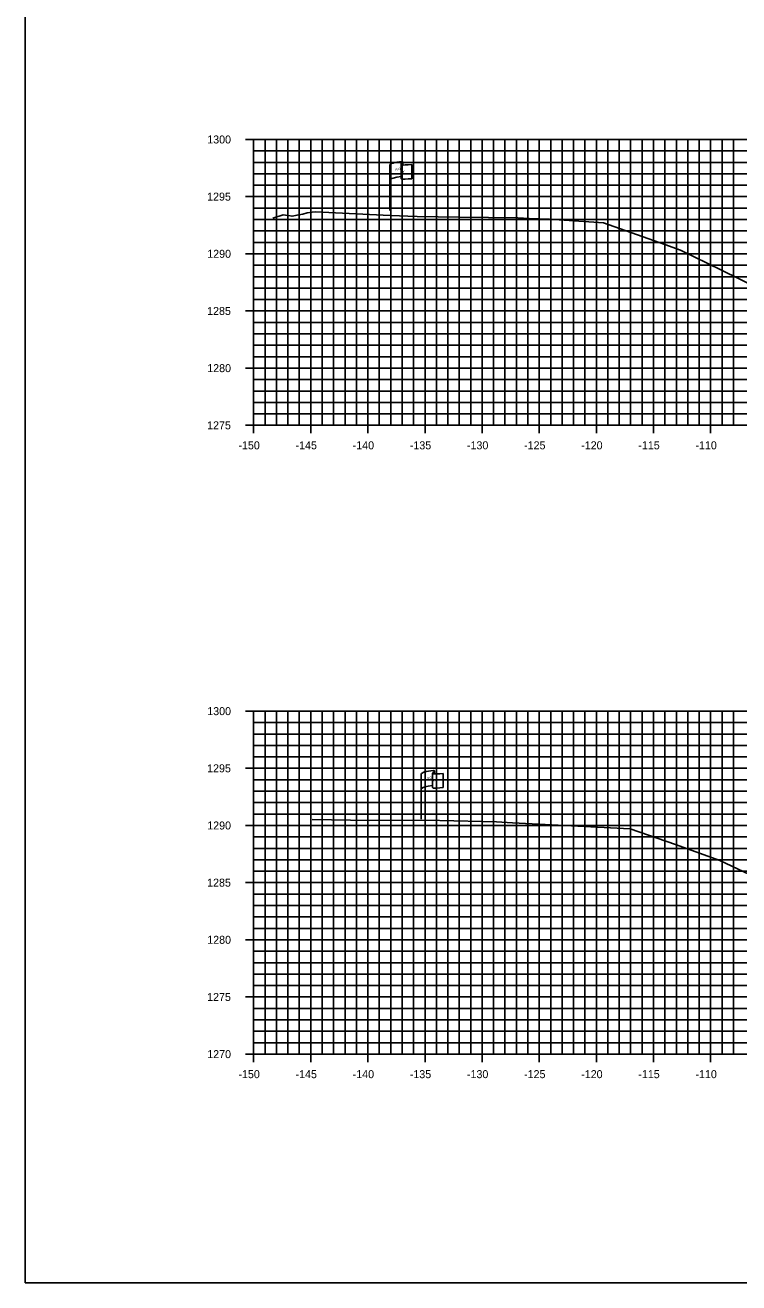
# Model space of a CAD drawing. Extents: x 674939 to 678919, y 750652 to 765176.
# Drawn here: x 678578.5 to 678641, y 763806.3 to 763916.3 of the extents above; entities that cross this region are included whole.
import ezdxf

# ---------------------------------------------------------------- set-up
doc = ezdxf.new("R2010")
doc.units = 0
for name, color, linetype in [('R_Axis', 7, 'Continuous'), ('R_Axis Annot', 7, 'Continuous'), ('R_Exist Surface', 7, 'Continuous'), ('R_Grid', 7, 'Continuous'), ('R_No Plot', 7, 'Continuous'), ('S_EXIST_ROW', 7, 'Continuous')]:
    doc.layers.add(name, color=color, linetype=linetype)

msp = doc.modelspace()

# ---------------------------------------------------------------- linework, layer by layer
at = {"layer": 'R_Axis'}
for p, q in [((678597.83, 763906.29), (678599.23, 763906.29)), ((678598.53, 763881.29), (678598.53, 763906.29)), ((678598.53, 763905.29), (678598.88, 763905.29)), ((678598.53, 763904.29), (678598.88, 763904.29)), ((678598.53, 763903.29), (678598.88, 763903.29)), ((678598.53, 763902.29), (678598.88, 763902.29)), ((678597.83, 763901.29), (678599.23, 763901.29)), ((678598.53, 763900.29), (678598.88, 763900.29)), ((678598.53, 763899.29), (678598.88, 763899.29)), ((678598.53, 763898.29), (678598.88, 763898.29)), ((678598.53, 763897.29), (678598.88, 763897.29)), ((678597.83, 763896.29), (678599.23, 763896.29)), ((678598.53, 763895.29), (678598.88, 763895.29)), ((678598.53, 763894.29), (678598.88, 763894.29)), ((678598.53, 763893.29), (678598.88, 763893.29)), ((678598.53, 763892.29), (678598.88, 763892.29)), ((678597.83, 763891.29), (678599.23, 763891.29)), ((678598.53, 763890.29), (678598.88, 763890.29)), ((678598.53, 763889.29), (678598.88, 763889.29)), ((678598.53, 763888.29), (678598.88, 763888.29)), ((678597.83, 763886.29), (678599.23, 763886.29)), ((678598.53, 763887.29), (678598.88, 763887.29)), ((678598.53, 763885.29), (678598.88, 763885.29)), ((678598.53, 763884.29), (678598.88, 763884.29)), ((678598.53, 763883.29), (678598.88, 763883.29)), ((678598.53, 763882.29), (678598.88, 763882.29)), ((678598.53, 763880.59), (678598.53, 763881.99)), ((678603.53, 763880.59), (678603.53, 763881.99)), ((678608.53, 763880.59), (678608.53, 763881.99)), ((678613.53, 763880.59), (678613.53, 763881.99)), ((678618.53, 763880.59), (678618.53, 763881.99)), ((678623.53, 763880.59), (678623.53, 763881.99)), ((678628.53, 763880.59), (678628.53, 763881.99)), ((678633.53, 763880.59), (678633.53, 763881.99)), ((678638.53, 763880.59), (678638.53, 763881.99)), ((678597.83, 763881.29), (678599.23, 763881.29)), ((678598.53, 763881.29), (678898.53, 763881.29)), ((678597.83, 763856.29), (678599.23, 763856.29)), ((678598.53, 763826.29), (678598.53, 763856.29)), ((678598.53, 763855.29), (678598.88, 763855.29)), ((678598.53, 763854.29), (678598.88, 763854.29)), ((678598.53, 763853.29), (678598.88, 763853.29)), ((678598.53, 763852.29), (678598.88, 763852.29)), ((678597.83, 763851.29), (678599.23, 763851.29)), ((678598.53, 763850.29), (678598.88, 763850.29)), ((678598.53, 763849.29), (678598.88, 763849.29)), ((678598.53, 763848.29), (678598.88, 763848.29)), ((678598.53, 763847.29), (678598.88, 763847.29)), ((678597.83, 763846.29), (678599.23, 763846.29)), ((678598.53, 763845.29), (678598.88, 763845.29)), ((678598.53, 763844.29), (678598.88, 763844.29)), ((678598.53, 763843.29), (678598.88, 763843.29)), ((678598.53, 763842.29), (678598.88, 763842.29)), ((678597.83, 763841.29), (678599.23, 763841.29)), ((678598.53, 763840.29), (678598.88, 763840.29)), ((678598.53, 763839.29), (678598.88, 763839.29)), ((678598.53, 763838.29), (678598.88, 763838.29)), ((678598.53, 763837.29), (678598.88, 763837.29)), ((678597.83, 763836.29), (678599.23, 763836.29)), ((678598.53, 763835.29), (678598.88, 763835.29)), ((678598.53, 763834.29), (678598.88, 763834.29)), ((678598.53, 763833.29), (678598.88, 763833.29)), ((678597.83, 763831.29), (678599.23, 763831.29)), ((678598.53, 763832.29), (678598.88, 763832.29)), ((678598.53, 763830.29), (678598.88, 763830.29)), ((678598.53, 763829.29), (678598.88, 763829.29)), ((678598.53, 763828.29), (678598.88, 763828.29)), ((678598.53, 763827.29), (678598.88, 763827.29)), ((678598.53, 763825.59), (678598.53, 763826.99)), ((678603.53, 763825.59), (678603.53, 763826.99)), ((678608.53, 763825.59), (678608.53, 763826.99)), ((678613.53, 763825.59), (678613.53, 763826.99)), ((678618.53, 763825.59), (678618.53, 763826.99)), ((678623.53, 763825.59), (678623.53, 763826.99)), ((678628.53, 763825.59), (678628.53, 763826.99)), ((678633.53, 763825.59), (678633.53, 763826.99)), ((678638.53, 763825.59), (678638.53, 763826.99)), ((678597.83, 763826.29), (678599.23, 763826.29)), ((678598.53, 763826.29), (678898.53, 763826.29))]:
    msp.add_line(p, q, dxfattribs=at)
at = {"layer": 'R_Exist Surface'}
for points in [[(678600.22, 763899.41), (678601.11, 763899.69), (678601.31, 763899.67), (678601.57, 763899.63), (678601.89, 763899.57), (678602.33, 763899.68), (678602.83, 763899.77), (678603.22, 763899.87), (678603.66, 763899.93), (678603.91, 763899.97), (678609.86, 763899.66), (678612.04, 763899.57), (678612.85, 763899.55), (678616.53, 763899.5), (678621.65, 763899.43), (678622.66, 763899.39), (678624.42, 763899.31), (678629.16, 763898.99), (678634.53, 763897.1), (678635.89, 763896.6), (678639.48, 763894.86), (678652.07, 763888.69)], [(678603.66, 763846.81), (678608.7, 763846.74), (678613.56, 763846.76), (678618.52, 763846.65), (678619.8, 763846.62), (678621.19, 763846.53), (678631.48, 763846), (678635.45, 763844.62), (678639.32, 763843.23), (678641.93, 763842)]]:
    msp.add_lwpolyline(points, dxfattribs=at)
at = {"layer": 'R_Grid'}
for p, q in [((678598.53, 763906.29), (678898.53, 763906.29)), ((678598.53, 763881.29), (678598.53, 763906.29)), ((678599.53, 763881.29), (678599.53, 763906.29)), ((678600.53, 763881.29), (678600.53, 763906.29)), ((678601.53, 763881.29), (678601.53, 763906.29)), ((678602.53, 763881.29), (678602.53, 763906.29)), ((678603.53, 763881.29), (678603.53, 763906.29)), ((678604.53, 763881.29), (678604.53, 763906.29)), ((678605.53, 763881.29), (678605.53, 763906.29)), ((678606.53, 763881.29), (678606.53, 763906.29)), ((678607.53, 763881.29), (678607.53, 763906.29)), ((678608.53, 763881.29), (678608.53, 763906.29)), ((678609.53, 763881.29), (678609.53, 763906.29)), ((678610.53, 763881.29), (678610.53, 763906.29)), ((678611.53, 763881.29), (678611.53, 763906.29)), ((678612.53, 763881.29), (678612.53, 763906.29)), ((678613.53, 763881.29), (678613.53, 763906.29)), ((678614.53, 763881.29), (678614.53, 763906.29)), ((678615.53, 763881.29), (678615.53, 763906.29)), ((678616.53, 763881.29), (678616.53, 763906.29)), ((678617.53, 763881.29), (678617.53, 763906.29)), ((678618.53, 763881.29), (678618.53, 763906.29)), ((678619.53, 763881.29), (678619.53, 763906.29)), ((678620.53, 763881.29), (678620.53, 763906.29)), ((678621.53, 763881.29), (678621.53, 763906.29)), ((678622.53, 763881.29), (678622.53, 763906.29)), ((678623.53, 763881.29), (678623.53, 763906.29)), ((678624.53, 763881.29), (678624.53, 763906.29)), ((678625.53, 763881.29), (678625.53, 763906.29)), ((678626.53, 763881.29), (678626.53, 763906.29)), ((678627.53, 763881.29), (678627.53, 763906.29)), ((678628.53, 763881.29), (678628.53, 763906.29)), ((678629.53, 763881.29), (678629.53, 763906.29)), ((678630.53, 763881.29), (678630.53, 763906.29)), ((678631.53, 763881.29), (678631.53, 763906.29)), ((678632.53, 763881.29), (678632.53, 763906.29)), ((678633.53, 763881.29), (678633.53, 763906.29)), ((678634.53, 763881.29), (678634.53, 763906.29)), ((678635.53, 763881.29), (678635.53, 763906.29)), ((678636.53, 763881.29), (678636.53, 763906.29)), ((678637.53, 763881.29), (678637.53, 763906.29)), ((678638.53, 763881.29), (678638.53, 763906.29)), ((678639.53, 763881.29), (678639.53, 763906.29)), ((678640.53, 763881.29), (678640.53, 763906.29)), ((678598.53, 763905.29), (678898.53, 763905.29)), ((678598.53, 763904.29), (678898.53, 763904.29)), ((678598.53, 763903.29), (678898.53, 763903.29)), ((678598.53, 763902.29), (678898.53, 763902.29)), ((678598.53, 763901.29), (678898.53, 763901.29)), ((678598.53, 763900.29), (678898.53, 763900.29)), ((678598.53, 763899.29), (678898.53, 763899.29)), ((678598.53, 763898.29), (678898.53, 763898.29)), ((678598.53, 763897.29), (678898.53, 763897.29)), ((678598.53, 763896.29), (678898.53, 763896.29)), ((678598.53, 763895.29), (678898.53, 763895.29)), ((678598.53, 763894.29), (678898.53, 763894.29)), ((678598.53, 763893.29), (678898.53, 763893.29)), ((678598.53, 763892.29), (678898.53, 763892.29)), ((678598.53, 763891.29), (678898.53, 763891.29)), ((678598.53, 763890.29), (678898.53, 763890.29)), ((678598.53, 763889.29), (678898.53, 763889.29)), ((678598.53, 763888.29), (678898.53, 763888.29)), ((678598.53, 763887.29), (678898.53, 763887.29)), ((678598.53, 763886.29), (678898.53, 763886.29)), ((678598.53, 763885.29), (678898.53, 763885.29)), ((678598.53, 763884.29), (678898.53, 763884.29)), ((678598.53, 763883.29), (678898.53, 763883.29)), ((678598.53, 763882.29), (678898.53, 763882.29)), ((678598.53, 763881.29), (678898.53, 763881.29)), ((678598.53, 763856.29), (678898.53, 763856.29)), ((678598.53, 763826.29), (678598.53, 763856.29)), ((678599.53, 763826.29), (678599.53, 763856.29)), ((678600.53, 763826.29), (678600.53, 763856.29)), ((678601.53, 763826.29), (678601.53, 763856.29)), ((678602.53, 763826.29), (678602.53, 763856.29)), ((678603.53, 763826.29), (678603.53, 763856.29)), ((678604.53, 763826.29), (678604.53, 763856.29)), ((678605.53, 763826.29), (678605.53, 763856.29)), ((678606.53, 763826.29), (678606.53, 763856.29)), ((678607.53, 763826.29), (678607.53, 763856.29)), ((678608.53, 763826.29), (678608.53, 763856.29)), ((678609.53, 763826.29), (678609.53, 763856.29)), ((678610.53, 763826.29), (678610.53, 763856.29)), ((678611.53, 763826.29), (678611.53, 763856.29)), ((678612.53, 763826.29), (678612.53, 763856.29)), ((678613.53, 763826.29), (678613.53, 763856.29)), ((678614.53, 763826.29), (678614.53, 763856.29)), ((678615.53, 763826.29), (678615.53, 763856.29)), ((678616.53, 763826.29), (678616.53, 763856.29)), ((678617.53, 763826.29), (678617.53, 763856.29)), ((678618.53, 763826.29), (678618.53, 763856.29)), ((678619.53, 763826.29), (678619.53, 763856.29)), ((678620.53, 763826.29), (678620.53, 763856.29)), ((678621.53, 763826.29), (678621.53, 763856.29)), ((678622.53, 763826.29), (678622.53, 763856.29)), ((678623.53, 763826.29), (678623.53, 763856.29)), ((678624.53, 763826.29), (678624.53, 763856.29)), ((678625.53, 763826.29), (678625.53, 763856.29)), ((678626.53, 763826.29), (678626.53, 763856.29)), ((678627.53, 763826.29), (678627.53, 763856.29)), ((678628.53, 763826.29), (678628.53, 763856.29)), ((678629.53, 763826.29), (678629.53, 763856.29)), ((678630.53, 763826.29), (678630.53, 763856.29)), ((678631.53, 763826.29), (678631.53, 763856.29)), ((678632.53, 763826.29), (678632.53, 763856.29)), ((678633.53, 763826.29), (678633.53, 763856.29)), ((678634.53, 763826.29), (678634.53, 763856.29)), ((678635.53, 763826.29), (678635.53, 763856.29)), ((678636.53, 763826.29), (678636.53, 763856.29)), ((678637.53, 763826.29), (678637.53, 763856.29)), ((678638.53, 763826.29), (678638.53, 763856.29)), ((678639.53, 763826.29), (678639.53, 763856.29)), ((678640.53, 763826.29), (678640.53, 763856.29)), ((678598.53, 763855.29), (678898.53, 763855.29)), ((678598.53, 763854.29), (678898.53, 763854.29)), ((678598.53, 763853.29), (678898.53, 763853.29)), ((678598.53, 763852.29), (678898.53, 763852.29)), ((678598.53, 763851.29), (678898.53, 763851.29)), ((678598.53, 763850.29), (678898.53, 763850.29)), ((678598.53, 763849.29), (678898.53, 763849.29)), ((678598.53, 763848.29), (678898.53, 763848.29)), ((678598.53, 763847.29), (678898.53, 763847.29)), ((678598.53, 763846.29), (678898.53, 763846.29)), ((678598.53, 763845.29), (678898.53, 763845.29)), ((678598.53, 763844.29), (678898.53, 763844.29)), ((678598.53, 763843.29), (678898.53, 763843.29)), ((678598.53, 763842.29), (678898.53, 763842.29)), ((678598.53, 763841.29), (678898.53, 763841.29)), ((678598.53, 763840.29), (678898.53, 763840.29)), ((678598.53, 763839.29), (678898.53, 763839.29)), ((678598.53, 763838.29), (678898.53, 763838.29)), ((678598.53, 763837.29), (678898.53, 763837.29)), ((678598.53, 763836.29), (678898.53, 763836.29)), ((678598.53, 763835.29), (678898.53, 763835.29)), ((678598.53, 763834.29), (678898.53, 763834.29)), ((678598.53, 763833.29), (678898.53, 763833.29)), ((678598.53, 763832.29), (678898.53, 763832.29)), ((678598.53, 763831.29), (678898.53, 763831.29)), ((678598.53, 763830.29), (678898.53, 763830.29)), ((678598.53, 763829.29), (678898.53, 763829.29)), ((678598.53, 763828.29), (678898.53, 763828.29)), ((678598.53, 763827.29), (678898.53, 763827.29)), ((678598.53, 763826.29), (678898.53, 763826.29))]:
    msp.add_line(p, q, dxfattribs=at)
at = {"layer": 'R_No Plot'}
msp.add_lwpolyline([(678578.53, 763806.29), (678918.53, 763806.29), (678918.53, 764026.29), (678578.53, 764026.29)], close=True, dxfattribs=at)
at = {"layer": 'S_EXIST_ROW'}
for p, q in [((678610.44, 763900.09), (678610.44, 763904.04)), ((678611.44, 763904.13), (678611.44, 763904.12)), ((678611.44, 763904.12), (678611.44, 763902.89)), ((678611.6, 763904.29), (678611.6, 763904.05)), ((678612.37, 763904.09), (678612.37, 763902.85)), ((678614.36, 763851.03), (678614.36, 763850.79)), ((678613.2, 763846.83), (678613.2, 763850.78)), ((678614.2, 763850.87), (678614.2, 763850.86)), ((678614.2, 763850.86), (678614.2, 763849.63)), ((678615.13, 763850.84), (678615.13, 763849.6))]:
    msp.add_line(p, q, dxfattribs=at)
for centre, radius, start, end in [((678611.51, 763904.13), 0.078, 88.6458, 274.2828), ((678611.52, 763904.29), 0.0783, 263.0712, 93.9564), ((678611.51, 763902.89), 0.0783, 180, 273.9564), ((678614.29, 763851.03), 0.0783, 263.0712, 93.9564), ((678614.27, 763850.87), 0.078, 88.6458, 274.2828), ((678614.27, 763849.63), 0.0783, 180, 273.9564)]:
    msp.add_arc(centre, radius, start, end, dxfattribs=at)
for centre, major_axis, ratio, start_param, end_param in [((678612.02, 763904.08), (-1.58, -0.04), 0.19887, 5.030368, 6.283185), ((678612.73, 763904.2), (-1.23, -0.13), 0.052933, 0.159456, 1.268315), ((678612.02, 763902.76), (-1.58, -0.04), 0.19887, 5.083035, 6.194897), ((678612.73, 763902.96), (-1.23, -0.13), 0.052933, 0.159456, 1.268315), ((678614.78, 763850.82), (-1.58, -0.04), 0.19887, 5.030368, 6.283185), ((678615.49, 763850.94), (-1.23, -0.13), 0.052933, 0.159456, 1.268315), ((678614.78, 763849.5), (-1.58, -0.04), 0.19887, 5.083035, 6.194897), ((678615.49, 763849.7), (-1.23, -0.13), 0.052933, 0.159456, 1.268315)]:
    msp.add_ellipse(centre, major_axis=major_axis, ratio=ratio, start_param=start_param, end_param=end_param, dxfattribs=at)

# ---------------------------------------------------------------- texts
at = {"layer": 'R_Axis Annot'}
for s, p in [('1300', (678594.47, 763905.94)), ('1295', (678594.46, 763900.94)), ('1290', (678594.47, 763895.94)), ('1285', (678594.46, 763890.94)), ('1280', (678594.47, 763885.94)), ('1275', (678594.46, 763880.94)), ('-150', (678597.2, 763879.19)), ('-145', (678602.2, 763879.19)), ('-140', (678607.2, 763879.19)), ('-135', (678612.2, 763879.19)), ('-130', (678617.2, 763879.19)), ('-125', (678622.2, 763879.19)), ('-120', (678627.2, 763879.19)), ('-115', (678632.2, 763879.19)), ('-110', (678637.2, 763879.19)), ('1300', (678594.47, 763855.94)), ('1295', (678594.46, 763850.94)), ('1290', (678594.47, 763845.94)), ('1285', (678594.46, 763840.94)), ('1280', (678594.47, 763835.94)), ('1275', (678594.46, 763830.94)), ('1270', (678594.47, 763825.94)), ('-150', (678597.2, 763824.19)), ('-145', (678602.2, 763824.19)), ('-140', (678607.2, 763824.19)), ('-135', (678612.2, 763824.19)), ('-130', (678617.2, 763824.19)), ('-125', (678622.2, 763824.19)), ('-120', (678627.2, 763824.19)), ('-115', (678632.2, 763824.19)), ('-110', (678637.2, 763824.19))]:
    msp.add_text(s, height=0.7, dxfattribs=at).set_placement(p)
at = {"layer": 'S_EXIST_ROW'}
for s, height, rotation, p in [(' O', 0.2, 9.9884, (678611.11, 763903.58)), ('DWB 11-9-07', 0.01, 90, (678611.6, 763904.05)), ('R ', 0.2, 9.9884, (678610.96, 763903.54)), ('W', 0.2, 351.1788, (678611.44, 763903.42)), ('DWB 11-9-07', 0.01, 5.0717, (678612.27, 763902.85)), ('DWB 11-9-07', 0.01, 90, (678610.44, 763900.09)), ('R ', 0.2, 9.9884, (678613.72, 763850.28)), (' O', 0.2, 9.9884, (678613.87, 763850.33)), ('W', 0.2, 351.1788, (678614.2, 763850.16)), ('DWB 11-9-07', 0.01, 90, (678614.36, 763850.79)), ('DWB 11-9-07', 0.01, 5.0717, (678615.03, 763849.59)), ('DWB 11-9-07', 0.01, 90, (678613.2, 763846.83))]:
    msp.add_text(s, height=height, rotation=rotation, dxfattribs=at).set_placement(p)

doc.saveas('drawing.dxf')
